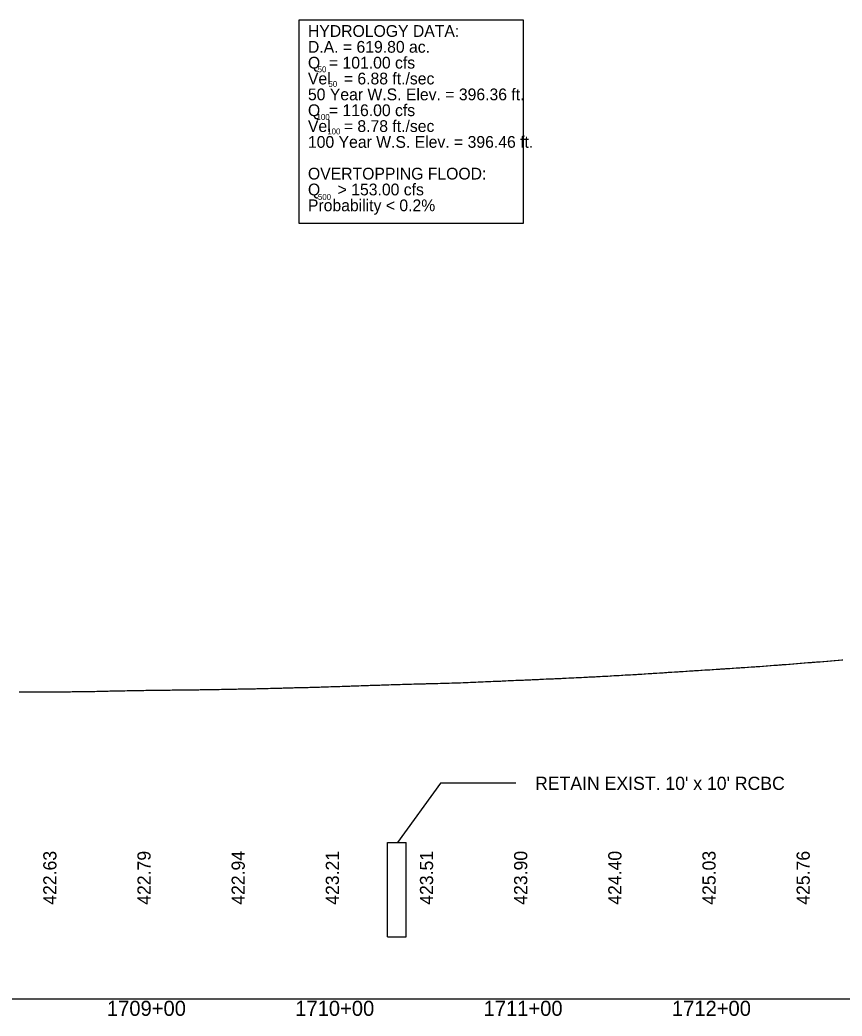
# Model space of a CAD drawing. Extents: x 2017200 to 2047700, y 854850 to 893350.
# Drawn here: x 2025830 to 2026266, y 859091 to 859620 of the extents above; entities that cross this region are included whole.
import ezdxf

# ---------------------------------------------------------------- set-up
doc = ezdxf.new("R2010")
doc.units = 0
for name, color, linetype in [('Culverts', 7, 'Continuous'), ('Default', 7, 'Continuous'), ('RD_DDB_Profile_EX', 7, 'Continuous'), ('RD_DDB_StaTX', 7, 'Continuous'), ('RD_DDB_StripGrade', 7, 'Continuous'), ('RD_GPK_Profile_Cell', 7, 'Continuous'), ('RD_PD_DR_Pipe_TX', 7, 'Continuous'), ('RD_PD_Final_TX', 7, 'Continuous')]:
    doc.layers.add(name, color=color, linetype=linetype)

msp = doc.modelspace()

# ---------------------------------------------------------------- linework, layer by layer
at = {"layer": 'Culverts'}
for p, q in [((2026024.71, 859133.03), (2026024.71, 859183.03)), ((2026024.71, 859183.03), (2026034.71, 859183.03)), ((2026034.71, 859133.03), (2026034.71, 859183.03)), ((2026024.71, 859133.03), (2026034.71, 859133.03))]:
    msp.add_line(p, q, dxfattribs=at)
at = {"layer": 'Default'}
msp.add_lwpolyline([(2025977.83, 859620), (2026096.82, 859620), (2026096.82, 859511.8), (2025977.83, 859511.8)], close=True, dxfattribs=at)
at = {"layer": 'RD_DDB_Profile_EX'}
msp.add_lwpolyline([(2025829.22, 859263.16), (2025830.37, 859263.17), (2025831.22, 859263.17), (2025832.38, 859263.16), (2025833.24, 859263.16), (2025834.39, 859263.14), (2025835.24, 859263.15), (2025836.4, 859263.16), (2025837.23, 859263.16), (2025838.41, 859263.13), (2025839.22, 859263.13), (2025840.42, 859263.12), (2025841.21, 859263.12), (2025842.44, 859263.13), (2025843.22, 859263.13), (2025844.43, 859263.13), (2025845.23, 859263.12), (2025846.42, 859263.11), (2025847.24, 859263.11), (2025848.41, 859263.13), (2025849.25, 859263.13), (2025850.4, 859263.13), (2025851.26, 859263.14), (2025852.41, 859263.14), (2025853.28, 859263.14), (2025854.41, 859263.15), (2025855.28, 859263.17), (2025856.41, 859263.19), (2025857.28, 859263.2), (2025858.42, 859263.21), (2025859.28, 859263.22), (2025860.42, 859263.24), (2025861.28, 859263.25), (2025862.43, 859263.28), (2025863.3, 859263.28), (2025864.43, 859263.29), (2025865.3, 859263.32), (2025866.43, 859263.34), (2025867.3, 859263.34), (2025868.42, 859263.37), (2025869.31, 859263.37), (2025870.42, 859263.38), (2025871.31, 859263.4), (2025872.43, 859263.44), (2025873.33, 859263.47), (2025874.44, 859263.48), (2025875.32, 859263.5), (2025876.44, 859263.53), (2025877.32, 859263.56), (2025878.45, 859263.57), (2025879.32, 859263.6), (2025880.45, 859263.64), (2025881.31, 859263.66), (2025882.47, 859263.69), (2025883.33, 859263.7), (2025884.47, 859263.71), (2025885.33, 859263.72), (2025886.47, 859263.74), (2025887.33, 859263.76), (2025888.47, 859263.79), (2025889.33, 859263.81), (2025890.47, 859263.83), (2025891.33, 859263.84), (2025892.48, 859263.83), (2025893.35, 859263.83), (2025894.48, 859263.86), (2025895.35, 859263.89), (2025896.48, 859263.92), (2025897.35, 859263.94), (2025898.48, 859263.94), (2025899.35, 859263.94), (2025900.49, 859263.95), (2025901.35, 859263.96), (2025902.5, 859263.98), (2025903.36, 859264.01), (2025904.51, 859264.02), (2025905.36, 859264.02), (2025906.51, 859264.03), (2025907.36, 859264.04), (2025908.52, 859264.06), (2025909.35, 859264.08), (2025910.52, 859264.1), (2025911.35, 859264.11), (2025912.55, 859264.11), (2025913.36, 859264.11), (2025914.54, 859264.13), (2025915.37, 859264.15), (2025916.54, 859264.17), (2025917.37, 859264.19), (2025918.54, 859264.21), (2025919.37, 859264.21), (2025920.53, 859264.21), (2025921.37, 859264.22), (2025922.55, 859264.24), (2025923.39, 859264.25), (2025924.55, 859264.26), (2025925.39, 859264.28), (2025926.55, 859264.29), (2025927.39, 859264.3), (2025928.55, 859264.31), (2025929.39, 859264.31), (2025930.54, 859264.34), (2025931.4, 859264.37), (2025932.56, 859264.38), (2025933.41, 859264.39), (2025934.56, 859264.41), (2025935.41, 859264.42), (2025936.56, 859264.45), (2025937.41, 859264.47), (2025938.55, 859264.48), (2025939.42, 859264.5), (2025940.55, 859264.52), (2025941.42, 859264.53), (2025942.57, 859264.57), (2025943.43, 859264.58), (2025944.57, 859264.6), (2025945.43, 859264.62), (2025946.58, 859264.63), (2025947.43, 859264.65), (2025948.58, 859264.68), (2025949.43, 859264.69), (2025950.59, 859264.72), (2025951.42, 859264.73), (2025952.61, 859264.75), (2025953.44, 859264.78), (2025954.61, 859264.79), (2025955.44, 859264.81), (2025956.61, 859264.84), (2025957.44, 859264.85), (2025958.6, 859264.89), (2025959.44, 859264.91), (2025960.6, 859264.93), (2025961.44, 859264.95), (2025962.62, 859264.97), (2025963.46, 859264.99), (2025964.62, 859265.03), (2025965.46, 859265.05), (2025966.62, 859265.08), (2025967.46, 859265.09), (2025968.63, 859265.12), (2025969.46, 859265.15), (2025970.63, 859265.19), (2025971.46, 859265.2), (2025972.65, 859265.27), (2025973.47, 859265.29), (2025974.65, 859265.3), (2025975.47, 859265.33), (2025976.65, 859265.35), (2025977.47, 859265.38), (2025978.65, 859265.42), (2025979.47, 859265.43), (2025980.66, 859265.46), (2025981.47, 859265.48), (2025982.67, 859265.5), (2025983.48, 859265.53), (2025984.68, 859265.56), (2025985.48, 859265.58), (2025986.69, 859265.62), (2025987.48, 859265.63), (2025988.7, 859265.66), (2025989.48, 859265.69), (2025990.71, 859265.72), (2025991.47, 859265.75), (2025992.73, 859265.8), (2025993.49, 859265.81), (2025994.73, 859265.86), (2025995.49, 859265.88), (2025996.73, 859265.92), (2025997.49, 859265.95), (2025998.73, 859265.99), (2025999.49, 859266.01), (2026000.73, 859266.05), (2026001.49, 859266.07), (2026002.74, 859266.11), (2026003.51, 859266.14), (2026004.74, 859266.17), (2026005.51, 859266.21), (2026006.74, 859266.25), (2026007.51, 859266.27), (2026008.74, 859266.34), (2026009.51, 859266.36), (2026010.74, 859266.39), (2026011.51, 859266.42), (2026012.76, 859266.47), (2026013.53, 859266.5), (2026014.76, 859266.54), (2026015.53, 859266.57), (2026016.76, 859266.62), (2026017.53, 859266.64), (2026018.76, 859266.66), (2026019.53, 859266.68), (2026020.77, 859266.72), (2026021.53, 859266.75), (2026022.78, 859266.81), (2026023.54, 859266.83), (2026024.79, 859266.88), (2026025.54, 859266.91), (2026026.79, 859266.94), (2026027.54, 859266.96), (2026028.8, 859266.99), (2026029.54, 859267.01), (2026030.8, 859267.05), (2026031.54, 859267.07), (2026032.83, 859267.11), (2026033.55, 859267.13), (2026034.83, 859267.16), (2026035.55, 859267.17), (2026036.84, 859267.21), (2026037.55, 859267.23), (2026038.84, 859267.28), (2026039.55, 859267.3), (2026040.85, 859267.31), (2026041.55, 859267.33), (2026042.87, 859267.38), (2026043.57, 859267.4), (2026044.87, 859267.43), (2026045.57, 859267.45), (2026046.88, 859267.48), (2026047.57, 859267.5), (2026048.88, 859267.53), (2026049.57, 859267.54), (2026050.88, 859267.58), (2026051.57, 859267.61), (2026052.9, 859267.65), (2026053.58, 859267.67), (2026054.9, 859267.69), (2026055.59, 859267.7), (2026056.89, 859267.74), (2026057.59, 859267.76), (2026058.88, 859267.84), (2026059.59, 859267.87), (2026060.88, 859267.89), (2026061.59, 859267.91), (2026062.89, 859267.95), (2026063.61, 859267.97), (2026064.89, 859268.04), (2026065.61, 859268.07), (2026066.89, 859268.11), (2026067.61, 859268.13), (2026068.88, 859268.17), (2026069.61, 859268.2), (2026070.88, 859268.25), (2026071.61, 859268.28), (2026072.9, 859268.36), (2026073.63, 859268.39), (2026074.9, 859268.43), (2026075.63, 859268.46), (2026076.9, 859268.52), (2026077.63, 859268.55), (2026078.9, 859268.6), (2026079.63, 859268.63), (2026080.9, 859268.7), (2026081.63, 859268.73), (2026082.92, 859268.78), (2026083.65, 859268.81), (2026084.92, 859268.86), (2026085.65, 859268.89), (2026086.93, 859268.95), (2026087.65, 859268.99), (2026088.93, 859269.05), (2026089.65, 859269.09), (2026090.94, 859269.14), (2026091.65, 859269.17), (2026092.96, 859269.22), (2026093.66, 859269.25), (2026094.96, 859269.33), (2026095.66, 859269.36), (2026096.96, 859269.39), (2026097.67, 859269.41), (2026098.96, 859269.47), (2026099.67, 859269.5), (2026100.96, 859269.57), (2026101.67, 859269.61), (2026102.97, 859269.66), (2026103.68, 859269.69), (2026104.97, 859269.74), (2026105.68, 859269.77), (2026106.97, 859269.83), (2026107.69, 859269.86), (2026108.97, 859269.93), (2026109.69, 859269.95), (2026110.97, 859270.01), (2026111.69, 859270.05), (2026112.98, 859270.1), (2026113.7, 859270.13), (2026114.99, 859270.18), (2026115.7, 859270.21), (2026117, 859270.28), (2026117.7, 859270.32), (2026119.01, 859270.38), (2026119.7, 859270.42), (2026121.02, 859270.5), (2026121.7, 859270.53), (2026123.04, 859270.59), (2026123.72, 859270.61), (2026125.04, 859270.66), (2026125.72, 859270.68), (2026127.03, 859270.73), (2026127.72, 859270.78), (2026129.03, 859270.84), (2026129.72, 859270.87), (2026131.02, 859270.97), (2026131.72, 859271.01), (2026133.04, 859271.05), (2026133.74, 859271.09), (2026135.03, 859271.15), (2026135.74, 859271.19), (2026137.02, 859271.26), (2026137.74, 859271.3), (2026139.02, 859271.36), (2026139.74, 859271.4), (2026141.01, 859271.48), (2026141.74, 859271.52), (2026143.02, 859271.59), (2026143.76, 859271.64), (2026145.02, 859271.71), (2026145.76, 859271.74), (2026147.03, 859271.81), (2026147.76, 859271.85), (2026149.03, 859271.92), (2026149.76, 859271.97), (2026151.04, 859272.08), (2026151.76, 859272.11), (2026153.06, 859272.16), (2026153.78, 859272.21), (2026155.07, 859272.28), (2026155.78, 859272.32), (2026157.07, 859272.4), (2026157.78, 859272.45), (2026159.08, 859272.54), (2026159.78, 859272.57), (2026161.09, 859272.65), (2026161.78, 859272.69), (2026163.11, 859272.77), (2026163.8, 859272.82), (2026165.11, 859272.91), (2026165.8, 859272.95), (2026167.12, 859273.04), (2026167.8, 859273.08), (2026169.12, 859273.15), (2026169.8, 859273.2), (2026171.12, 859273.28), (2026171.8, 859273.33), (2026173.14, 859273.44), (2026173.81, 859273.49), (2026175.14, 859273.56), (2026175.81, 859273.6), (2026177.14, 859273.68), (2026177.81, 859273.72), (2026179.15, 859273.8), (2026179.81, 859273.85), (2026181.15, 859273.94), (2026181.81, 859273.99), (2026183.17, 859274.07), (2026183.83, 859274.11), (2026185.17, 859274.2), (2026185.83, 859274.24), (2026187.17, 859274.33), (2026187.83, 859274.38), (2026189.17, 859274.47), (2026189.83, 859274.5), (2026191.17, 859274.6), (2026191.83, 859274.64), (2026193.19, 859274.72), (2026193.85, 859274.75), (2026195.2, 859274.83), (2026195.85, 859274.88), (2026197.21, 859274.99), (2026197.85, 859275.03), (2026199.22, 859275.11), (2026199.85, 859275.15), (2026201.22, 859275.22), (2026201.85, 859275.27), (2026203.25, 859275.37), (2026203.87, 859275.41), (2026204.49, 859275.44), (2026205.87, 859275.53), (2026206.49, 859275.56), (2026207.87, 859275.63), (2026208.49, 859275.68), (2026209.87, 859275.78), (2026210.49, 859275.82), (2026211.87, 859275.92), (2026212.49, 859275.95), (2026213.89, 859276.02), (2026214.51, 859276.07), (2026215.89, 859276.17), (2026216.51, 859276.22), (2026217.89, 859276.32), (2026218.5, 859276.36), (2026219.89, 859276.46), (2026220.5, 859276.5), (2026221.89, 859276.59), (2026222.49, 859276.64), (2026223.91, 859276.74), (2026224.51, 859276.79), (2026225.91, 859276.9), (2026226.5, 859276.95), (2026227.91, 859277.04), (2026228.5, 859277.09), (2026229.91, 859277.19), (2026230.5, 859277.24), (2026231.91, 859277.35), (2026232.49, 859277.4), (2026233.93, 859277.5), (2026234.51, 859277.55), (2026235.93, 859277.67), (2026236.51, 859277.7), (2026237.93, 859277.81), (2026238.52, 859277.86), (2026239.93, 859277.98), (2026240.53, 859278.03), (2026241.93, 859278.15), (2026242.53, 859278.2), (2026243.95, 859278.3), (2026244.56, 859278.35), (2026245.95, 859278.46), (2026246.55, 859278.5), (2026247.95, 859278.62), (2026248.54, 859278.67), (2026249.95, 859278.77), (2026250.53, 859278.82), (2026251.95, 859278.93), (2026252.52, 859278.98), (2026253.97, 859279.1), (2026254.53, 859279.13), (2026255.97, 859279.24), (2026256.52, 859279.29), (2026257.98, 859279.4), (2026258.52, 859279.45), (2026259.98, 859279.56), (2026260.51, 859279.6), (2026261.98, 859279.72), (2026262.5, 859279.76), (2026264, 859279.88), (2026264.52, 859279.92), (2026266, 859280.03), (2026266.52, 859280.08)], dxfattribs=at)
at = {"layer": 'RD_GPK_Profile_Cell'}
msp.add_line((2020500, 859100), (2047700, 859100), dxfattribs=at)
at = {"layer": 'RD_PD_DR_Pipe_TX'}
for p, q in [((2026052.91, 859214.53), (2026030.11, 859183.03)), ((2026092.91, 859214.53), (2026052.91, 859214.53))]:
    msp.add_line(p, q, dxfattribs=at)

# ---------------------------------------------------------------- texts
at = {"layer": 'RD_DDB_StaTX'}
for s, p in [('1709+00', (2025875.8, 859091)), ('1710+00', (2025975.8, 859091)), ('1711+00', (2026075.8, 859091)), ('1712+00', (2026175.8, 859091))]:
    msp.add_text(s, height=8, dxfattribs=at).set_placement(p)
at = {"layer": 'RD_DDB_StripGrade'}
for s, p in [('422.63', (2025849, 859150)), ('422.79', (2025899, 859150)), ('422.94', (2025949, 859150)), ('423.21', (2025999, 859150)), ('423.51', (2026049, 859150)), ('423.90', (2026099, 859150)), ('424.40', (2026149, 859150)), ('425.03', (2026199, 859150)), ('425.76', (2026249, 859150))]:
    msp.add_text(s, height=7, rotation=90, dxfattribs=at).set_placement(p)
at = {"layer": 'RD_PD_DR_Pipe_TX'}
msp.add_text("RETAIN EXIST. 10' x 10' RCBC", height=7, dxfattribs=at).set_placement((2026103.15, 859211.03))
at = {"layer": 'RD_PD_Final_TX'}
for s, height, p in [('HYDROLOGY DATA:', 6.25, (2025982.54, 859610.99)), ('D.A. = 619.80 ac.', 6.25, (2025982.54, 859602.58)), ('Q  = 101.00 cfs', 6.25, (2025982.54, 859594.16)), ('50', 3.125, (2025987.68, 859592.2)), ('Vel   = 6.88 ft./sec', 6.25, (2025982.54, 859585.74)), ('50 Year W.S. Elev. = 396.36 ft.', 6.25, (2025982.54, 859577.32)), ('50', 3.125, (2025993.42, 859584.43)), ('Q  = 116.00 cfs', 6.25, (2025982.54, 859568.9)), ('Vel   = 8.78 ft./sec', 6.25, (2025982.54, 859560.48)), ('100', 3.125, (2025987.08, 859566.86)), ('100', 3.125, (2025992.8, 859559.2)), ('100 Year W.S. Elev. = 396.46 ft.', 6.25, (2025982.54, 859552.07)), ('OVERTOPPING FLOOD:', 6.25, (2025982.54, 859535.23)), ('Q    > 153.00 cfs', 6.25, (2025982.54, 859526.81)), ('Probability < 0.2%', 6.25, (2025982.54, 859518.39)), ('500', 3.125, (2025987.83, 859524.44))]:
    msp.add_text(s, height=height, rotation=360, dxfattribs=at).set_placement(p)

doc.saveas('drawing.dxf')
